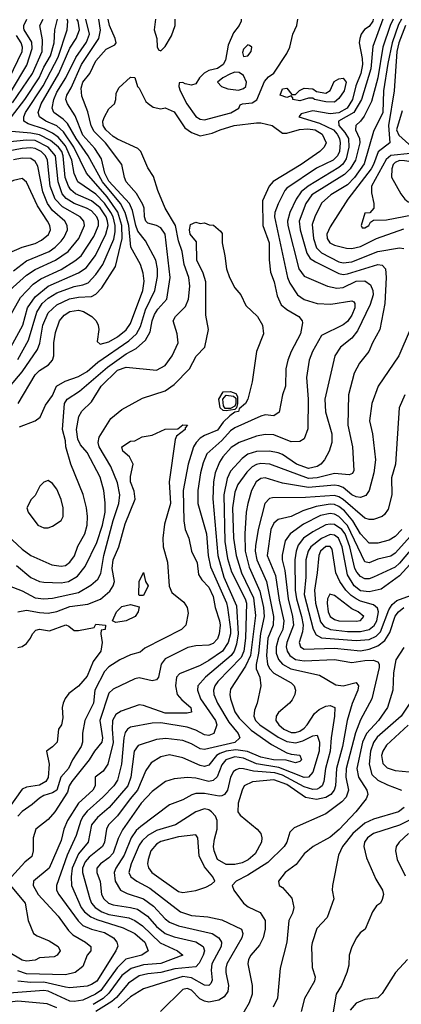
# Model space of a CAD drawing. Header units: inches. Extents: x 1793389 to 1900389, y 320802 to 470796.
# Tile 358 of 656: x 1832859 to 1834618, y 425464 to 429997. Entities that reach past the tile are written whole.
import ezdxf

# ---------------------------------------------------------------- set-up
doc = ezdxf.new("R2010")
doc.units = ezdxf.units.IN
doc.header["$MEASUREMENT"] = 0
doc.layers.add('B8432', color=7, linetype='Continuous')

msp = doc.modelspace()

# ---------------------------------------------------------------- linework, layer by layer
at = {"layer": 'B8432', "color": 2}
for points, elevation in [([(1832770, 428257.3), (1832870, 428376.4), (1832941, 428479), (1832952.1, 428507.9), (1832966, 428590), (1832990, 428648), (1833030, 428684.6), (1833088.9, 428711.1), (1833130, 428719.6), (1833190, 428722.4), (1833210, 428732.7), (1833237.3, 428762.7), (1833299.8, 428860.2), (1833331.5, 428990), (1833329.8, 429050), (1833311.5, 429111.5), (1833261.5, 429181.5), (1833166.6, 429290), (1833109, 429410), (1833061, 429481), (1833030, 429508.6), (1832979.5, 429530), (1832949.8, 429549.8), (1832943.5, 429570), (1832958.5, 429610), (1833039.8, 429750), (1833090, 429865.5), (1833119.7, 429910), (1833134.8, 429950), (1833127.6, 429990), (1833122, 430000)], 290), ([(1832802, 427622), (1832870, 427559.1), (1832910, 427530.7), (1833006.4, 427486.4), (1833050, 427480.4), (1833070, 427484.4), (1833090, 427499.1), (1833111, 427529), (1833127.1, 427572.9), (1833158.4, 427630), (1833169.5, 427670), (1833172, 427710), (1833167, 427750), (1833151.5, 427811.5), (1833095.1, 427950), (1833071.8, 428030), (1833070, 428058), (1833055.6, 428110), (1833064.7, 428230), (1833077, 428250), (1833134, 428286), (1833262.9, 428397.1), (1833350, 428458.9), (1833396.1, 428483.9), (1833438.2, 428521.8), (1833460.1, 428559.9), (1833470, 428611), (1833480.6, 428639.4), (1833495.8, 428664.2), (1833537, 428710), (1833553, 428810), (1833529.3, 429010), (1833510, 429038), (1833489.6, 429049.6), (1833450, 429060.9), (1833440.9, 429070), (1833434.5, 429090), (1833432, 429130), (1833425.6, 429145.6), (1833397.1, 429197.1), (1833349.3, 429250), (1833341.2, 429270), (1833329.3, 429330), (1833254.7, 429430), (1833202.7, 429482.7), (1833187.7, 429507.7), (1833172.6, 429572.6), (1833144.7, 429644.7), (1833142.5, 429682.5), (1833149.8, 429710), (1833181.6, 429750), (1833210, 429807.7), (1833258, 429862), (1833298, 429882), (1833302.7, 429890), (1833298.9, 429910), (1833273.1, 429970), (1833267, 430000)], 278), ([(1832806.3, 429530), (1832883.1, 429630), (1832948.7, 429730), (1832970, 429778.4), (1833000.3, 429830), (1833018.2, 429890), (1833020.5, 429950), (1833032.9, 430000)], 298), ([(1834533, 430000), (1834486.3, 429873.7), (1834477.2, 429770), (1834434.7, 429630), (1834399.6, 429570), (1834328.5, 429530), (1834330.2, 429510), (1834357.5, 429477.5), (1834373.6, 429450), (1834376.5, 429410), (1834363.8, 429356.2), (1834347.9, 429332.1), (1834330, 429316), (1834188.7, 429231.3), (1834155.8, 429204.2), (1834133.4, 429170), (1834103.7, 429110), (1834093.1, 429070), (1834095.2, 429050), (1834145.3, 428850), (1834170, 428816.3), (1834278, 428770), (1834320.7, 428760.7), (1834350, 428764.6), (1834410, 428792.6), (1834450, 428794.9), (1834475.8, 428775.8), (1834486.3, 428750), (1834487.7, 428730), (1834474.4, 428685.6), (1834416.1, 428563.9), (1834389, 428531), (1834337.3, 428490), (1834310.6, 428449.4), (1834265.5, 428250), (1834267.9, 428192.1), (1834297.1, 428090), (1834297.1, 428050), (1834285.5, 428010), (1834264, 427970), (1834247.3, 427950), (1834230, 427939.6), (1834190, 427931.3), (1834134.5, 427950), (1834070, 427994.7), (1834050, 428003), (1834010, 428009.7), (1833950, 428008.2), (1833910, 427996.3), (1833883.6, 427976.4), (1833830, 427918), (1833814.7, 427885.3), (1833799.1, 427810), (1833804.8, 427595.2), (1833817, 427517), (1833835.3, 427455.3), (1833898, 427330), (1833903.6, 427310), (1833899.7, 427150), (1833891.1, 427090), (1833879.3, 427060.7), (1833772.4, 426950), (1833758.4, 426930), (1833752.2, 426910), (1833754, 426890), (1833770.3, 426850), (1833822.8, 426762.8), (1833866.4, 426710), (1833873, 426690), (1833851, 426669), (1833710, 426637.4), (1833690, 426640.5), (1833650, 426663.6), (1833610, 426678), (1833532.3, 426687.7), (1833490, 426683.6), (1833405.2, 426654.8), (1833386, 426630), (1833371.6, 426510), (1833357.4, 426470), (1833270.4, 426370), (1833216.7, 426323.3), (1833190.4, 426290), (1833173.7, 426210), (1833130, 426156.2), (1833101.3, 426090), (1833095.6, 426050), (1833097, 426010), (1833141.7, 425910), (1833157, 425890), (1833186.6, 425866.6), (1833213.7, 425853.7), (1833335.9, 425815.9), (1833390, 425790.3), (1833435.8, 425750), (1833450.5, 425710), (1833421, 425690), (1833348.4, 425671.6), (1833308.1, 425631.9), (1833232.6, 425527.4), (1833208.2, 425510), (1833150, 425483.5), (1833110, 425476), (1833090, 425478.5), (1832990, 425523.9), (1832970, 425527.3), (1832810, 425515.6)], 282), ([(1832821.5, 429670), (1832892.1, 429787.9), (1832916.3, 429863.7), (1832914.1, 429894.1), (1832878.9, 429950), (1832878.6, 429958.6), (1832878.3, 429970), (1832891.7, 430000)], 306), ([(1832825.1, 429614.9), (1832918.2, 429750), (1832962.3, 429850), (1832964.2, 429904.2), (1832951.8, 429970), (1832967.7, 430000)], 302), ([(1834488.4, 430000), (1834486.7, 429990), (1834470, 429965.6), (1834447.4, 429952.6), (1834432.7, 429930), (1834426, 429910), (1834423, 429890), (1834437.8, 429817.8), (1834439.1, 429790), (1834431.1, 429750), (1834407.8, 429692.2), (1834392.3, 429630), (1834367.6, 429590), (1834330, 429567.5), (1834290, 429563.5), (1834210, 429576.8), (1834156, 429564), (1834144.7, 429550), (1834241.1, 429521.1), (1834304.6, 429490), (1834322.4, 429470), (1834332.3, 429450), (1834336.2, 429430), (1834333.4, 429390), (1834324.2, 429370), (1834303.8, 429350), (1834227.3, 429312.7), (1834090, 429220.7), (1834080.4, 429210), (1834050, 429149.2), (1834035.3, 429110), (1834033.1, 429090), (1834093.7, 428810), (1834104, 428784), (1834139.1, 428730), (1834170, 428708.4), (1834230.3, 428690.3), (1834293.1, 428686.9), (1834390, 428702.8), (1834398.5, 428698.5), (1834402.8, 428690), (1834403, 428670), (1834390, 428637.2), (1834370, 428607), (1834350, 428592), (1834250, 428542.7), (1834208, 428470), (1834193.4, 428430), (1834180.5, 428350), (1834188.4, 428250), (1834186.4, 428113.6), (1834170, 428068), (1834150, 428055.3), (1834110, 428053.2), (1834030, 428085.1), (1833990, 428087.3), (1833950, 428079.6), (1833870, 428049.6), (1833832.8, 428027.2), (1833795.1, 427984.9), (1833779.9, 427960.1), (1833760.3, 427910), (1833751.8, 427870), (1833748.7, 427791.3), (1833771.3, 427530), (1833800.2, 427430), (1833858.4, 427298.4), (1833866, 427170), (1833858.3, 427121.7), (1833846.7, 427090), (1833833.4, 427070), (1833715.8, 426970), (1833680.4, 426930), (1833677.6, 426910), (1833692, 426870), (1833762, 426770), (1833766.7, 426750), (1833753, 426710), (1833730, 426700.7), (1833710, 426705.1), (1833670, 426726.3), (1833630, 426740.5), (1833510, 426759.1), (1833470, 426757.6), (1833370, 426739.3), (1833356, 426730), (1833345.5, 426714.5), (1833338.7, 426690), (1833327.6, 426570), (1833310, 426496), (1833292.2, 426470), (1833242.5, 426417.5), (1833170, 426353.3), (1833151.8, 426330), (1833140.9, 426310), (1833118.6, 426241.4), (1833077.7, 426150), (1833028, 426010), (1833028.2, 425990), (1833038.4, 425970), (1833128.3, 425848.3), (1833150, 425826.7), (1833189.1, 425809.1), (1833250, 425793.7), (1833290.8, 425770), (1833306.8, 425750), (1833310.7, 425730.7), (1833302, 425710), (1833213.7, 425570), (1833190, 425554.7), (1833170, 425548), (1833090, 425539.6), (1833070, 425542), (1832970, 425566.2), (1832910, 425564.8), (1832849.8, 425569.8)], 278), ([(1832850, 428433), (1832899.1, 428520.9), (1832938.5, 428650), (1832962.6, 428690), (1832990, 428714.3), (1833030, 428739), (1833110, 428768.9), (1833150, 428776.5), (1833174, 428786), (1833210, 428823.8), (1833242, 428870), (1833293, 428987), (1833299.1, 429020.9), (1833298.6, 429050), (1833289.1, 429090), (1833279.4, 429110), (1833250, 429152), (1833210, 429194.2), (1833126.3, 429250), (1833110, 429289), (1833099.3, 429350), (1833070, 429416.8), (1833035.9, 429455.9), (1833010, 429475.3), (1832972.7, 429492.7), (1832897.4, 429517.4), (1832878.4, 429530), (1832877.4, 429550), (1832885.7, 429570), (1832966.8, 429693.2), (1833035.9, 429824.2), (1833078.3, 429950), (1833080.4, 429990), (1833076.9, 430000)], 294), ([(1832852.3, 428230), (1832930, 428362), (1832950, 428382), (1832991.3, 428408.7), (1833009.4, 428430), (1833016.2, 428450), (1833015.6, 428510), (1833023.3, 428556.7), (1833042, 428610), (1833063.7, 428636.3), (1833090, 428653.7), (1833130, 428659.5), (1833153, 428653), (1833190.8, 428630), (1833210.8, 428610), (1833220.7, 428590), (1833222.8, 428570), (1833216, 428516), (1833230, 428502.8), (1833270, 428514), (1833310, 428536.4), (1833350, 428568.4), (1833370, 428598.8), (1833425.6, 428750), (1833432.7, 428792.7), (1833427.8, 428830), (1833415.6, 428870), (1833371.5, 428950), (1833361.4, 429050), (1833344.8, 429110), (1833324.1, 429150), (1833240.7, 429250), (1833174.8, 429370), (1833119.8, 429450), (1833079.7, 429519.7), (1833059.6, 429539.6), (1833016.2, 429570), (1833008, 429590), (1833016, 429630), (1833030, 429663.8), (1833071.3, 429728.7), (1833117.5, 429822.5), (1833166.3, 429893.7), (1833179.8, 429930), (1833164, 430000)], 286), ([(1832857.5, 428122.5), (1832929.4, 428150.6), (1832952.7, 428167.3), (1832977, 428223), (1833010, 428266), (1833029, 428310), (1833067.9, 428332.1), (1833130, 428354.4), (1833170, 428377.6), (1833219.4, 428420.6), (1833362.3, 428517.7), (1833396.4, 428550), (1833415.6, 428584.4), (1833439.3, 428660.7), (1833481, 428750), (1833494.1, 428814.2), (1833494.3, 428850), (1833486, 428890), (1833438.5, 428978.5), (1833403.6, 429023.6), (1833393.6, 429050), (1833378.9, 429118.9), (1833365.3, 429150), (1833270, 429253.7), (1833251.7, 429290), (1833236, 429356), (1833204.6, 429404.6), (1833150, 429466), (1833114.8, 429554.8), (1833078.4, 429610), (1833071.8, 429630), (1833075.6, 429650), (1833096.6, 429683.4), (1833143.9, 429790), (1833223.1, 429910), (1833231.1, 429948.9), (1833223.7, 430000)], 282), ([(1834579.7, 430000), (1834566, 429970), (1834532.3, 429870), (1834509.2, 429730), (1834479.5, 429620.5), (1834447.2, 429552.8), (1834430, 429529.5), (1834407.3, 429510), (1834406.4, 429490), (1834424.2, 429450), (1834426.3, 429430), (1834406.9, 429350), (1834381.5, 429310), (1834355.4, 429284.6), (1834205.3, 429190), (1834178.3, 429150), (1834147.6, 429070), (1834151.6, 429030), (1834182.7, 428922.7), (1834197.7, 428897.7), (1834221.8, 428881.8), (1834329.1, 428829.1), (1834350, 428824.6), (1834370, 428826.5), (1834510, 428870.3), (1834530, 428867.3), (1834544.9, 428850), (1834548.2, 428810), (1834542, 428690), (1834519.1, 428570), (1834484.9, 428510), (1834467.7, 428470), (1834425.1, 428414.9), (1834400.7, 428370), (1834374, 428270), (1834370.5, 428129.5), (1834393.4, 428030), (1834398.8, 427921.2), (1834392.7, 427907.3), (1834378, 427902), (1834310, 427907.1), (1834230, 427887.7), (1834190, 427884.5), (1834011, 427951), (1833970, 427954), (1833950, 427949.7), (1833930, 427937.6), (1833906.3, 427913.7), (1833863.7, 427856.3), (1833850, 427822), (1833839, 427750), (1833844.7, 427610), (1833856.9, 427530), (1833881.3, 427450), (1833935.8, 427335.8), (1833945.9, 427254.1), (1833922.3, 427070), (1833899.2, 427020.8), (1833830, 426914), (1833826.7, 426890), (1833830.4, 426870), (1833850.4, 426810), (1833870, 426781.6), (1833925.3, 426725.3), (1834019.9, 426659.9), (1834090, 426622), (1834110, 426614.9), (1834150.4, 426610.4), (1834157.3, 426590), (1834150, 426581.2), (1834130, 426576), (1834087.1, 426587.1), (1834028.7, 426590), (1833970, 426602), (1833908.3, 426628.3), (1833855, 426635), (1833810, 426629.1), (1833780.9, 426619.1), (1833765.7, 426610), (1833730, 426565.1), (1833710, 426558.7), (1833690, 426563), (1833610, 426598.4), (1833550, 426611.8), (1833510, 426603.7), (1833464.7, 426575.3), (1833439.5, 426540.5), (1833402.3, 426450), (1833367.2, 426410), (1833310, 426331.8), (1833268.4, 426290), (1833258.4, 426270), (1833250.3, 426210), (1833240.4, 426190), (1833178.8, 426141.2), (1833160.4, 426119.6), (1833149, 426090), (1833148.9, 426070), (1833181.5, 425950), (1833190.3, 425930), (1833206.7, 425910), (1833238, 425890), (1833270, 425878), (1833362.2, 425862.2), (1833390, 425850.3), (1833425.1, 425825.1), (1833506.3, 425746.3), (1833586, 425710), (1833611, 425690), (1833510, 425651.1), (1833430, 425644.8), (1833372, 425628), (1833330, 425596.9), (1833270, 425515.4), (1833243.1, 425490), (1833196.7, 425463.3)], 286), ([(1833484.3, 430000), (1833478.8, 429950), (1833491.3, 429910), (1833492.7, 429872.7), (1833498, 429858), (1833510, 429854), (1833530, 429874), (1833558, 429922), (1833575.3, 429970), (1833575.3, 430000)], 278), ([(1833879.3, 430000), (1833878.8, 429990), (1833870.7, 429970), (1833844, 429936), (1833820.3, 429879.7), (1833808, 429810), (1833797.1, 429790), (1833770, 429772), (1833730, 429763.6), (1833708.6, 429751.4), (1833687.3, 429730), (1833670, 429702), (1833650, 429695.3), (1833621.2, 429701.2), (1833610, 429708), (1833594, 429706), (1833592, 429690), (1833598, 429670), (1833628.4, 429610), (1833670, 429550.6), (1833690, 429538.4), (1833710, 429535.8), (1833831.9, 429568.1), (1833868.7, 429590), (1833875.3, 429604.7), (1833886, 429610), (1833930, 429614.8), (1833952.3, 429627.7), (1833987.8, 429712.2), (1834006, 429734), (1834030, 429750.8), (1834090, 429840.7), (1834103.6, 429870), (1834117, 429930), (1834136, 429970), (1834141.1, 430000)], 278), ([(1834619, 430000), (1834605.4, 429974.6), (1834575.5, 429890), (1834555.1, 429795.1), (1834536.1, 429670), (1834532.2, 429570), (1834490, 429482), (1834446.8, 429333.2), (1834402.3, 429270), (1834370, 429237.4), (1834293, 429190), (1834250, 429152.3), (1834218.4, 429090), (1834206.3, 429053.7), (1834212.7, 428990), (1834226.8, 428946.8), (1834250, 428923.6), (1834330, 428882.7), (1834350, 428876.9), (1834390, 428881.5), (1834510, 428930.3), (1834610, 428947.3), (1834630, 428942.8)], 290), ([(1834637.5, 429970), (1834606.3, 429890), (1834597.4, 429850), (1834585.5, 429670), (1834558.6, 429510), (1834565.5, 429430), (1834511.2, 429388.8), (1834490.2, 429330), (1834478.6, 429310), (1834371.8, 429170), (1834290, 429044), (1834274, 429010), (1834276.3, 428990), (1834288.9, 428968.9), (1834310, 428959.1), (1834364.7, 428944.7), (1834390, 428943.1), (1834430, 428953.1), (1834502.7, 428990), (1834630, 429033.7)], 294), ([(1832810, 429726), (1832870.9, 429850), (1832872.1, 429870), (1832866, 429890), (1832844.8, 429924.8)], 310), ([(1832843.4, 427483.4), (1832910, 427428.4), (1832950, 427410.4), (1832970, 427406.7), (1833050, 427403.7), (1833084, 427410), (1833124.6, 427435.4), (1833161.1, 427478.9), (1833213.7, 427590), (1833241, 427670), (1833252.4, 427730), (1833252.7, 427772.7), (1833247.3, 427830), (1833229.6, 427890), (1833170, 428003.7), (1833139, 428039), (1833126, 428066), (1833121.1, 428110), (1833132, 428170), (1833145.4, 428194.6), (1833190, 428237.3), (1833234, 428310), (1833310, 428382.7), (1833350, 428397), (1833490, 428384), (1833530, 428404.7), (1833561.2, 428450), (1833589.2, 428510), (1833585.2, 428550), (1833566, 428610), (1833577.2, 428630), (1833623.3, 428676.7), (1833636.2, 428710), (1833642.9, 428770), (1833638.7, 428810), (1833616.9, 428870), (1833607.8, 428930), (1833590, 428979), (1833576.4, 429050), (1833529.6, 429130), (1833496.2, 429210), (1833475.6, 429275.6), (1833450, 429315.3), (1833417.2, 429390), (1833403.7, 429403.7), (1833310, 429446.3), (1833290, 429459.7), (1833255.6, 429490), (1833243.5, 429510), (1833242.4, 429530), (1833249.7, 429550.3), (1833270, 429586), (1833295.3, 429610), (1833302, 429630), (1833303.1, 429656.9), (1833316.4, 429683.6), (1833370, 429732), (1833390, 429731), (1833402, 429690), (1833410, 429682), (1833440.7, 429620.7), (1833450.6, 429610.6), (1833474, 429594), (1833510, 429586.8), (1833530, 429590.6), (1833570, 429573.4), (1833619.5, 429499.5), (1833650, 429478), (1833690, 429463), (1833746, 429474), (1833782, 429490), (1833848, 429510), (1833950, 429522.8), (1833970, 429522.8), (1834022, 429510), (1834070, 429474.8), (1834090, 429474), (1834148.1, 429491.9), (1834186.2, 429493.8), (1834221, 429490), (1834253.4, 429470), (1834270.6, 429430), (1834262.8, 429410), (1834242.8, 429390), (1834155.5, 429330), (1834027.6, 429252.4), (1834008, 429230), (1833977.5, 429162.5), (1833979.5, 429050), (1834008.8, 428970), (1834008.5, 428891.5), (1834014, 428834), (1834032.2, 428790), (1834045.3, 428725.3), (1834064.6, 428684.6), (1834090, 428663), (1834144.7, 428630), (1834161, 428610), (1834162, 428602), (1834153, 428550), (1834110, 428469), (1834094.9, 428430), (1834084.9, 428390), (1834084, 428310), (1834070.8, 428270), (1834054, 428190), (1834030, 428173.2), (1833990, 428177), (1833970, 428171.6), (1833850, 428117.6), (1833830, 428104.2), (1833790, 428058.9), (1833721.5, 427998.5), (1833703.8, 427956.2), (1833692, 427910), (1833680.3, 427830), (1833679.5, 427770), (1833720.2, 427630), (1833726.9, 427530), (1833738.2, 427478.2), (1833811.6, 427311.6), (1833817.2, 427290), (1833831.1, 427190), (1833830.9, 427169.1), (1833820.2, 427130), (1833793.4, 427090), (1833730, 427046.3), (1833690, 427022.9), (1833594.9, 426985.1), (1833582, 426970), (1833577.1, 426930), (1833584.9, 426890), (1833605.7, 426865.7), (1833647.3, 426830), (1833650, 426809.4), (1833630, 426803.6), (1833530, 426803.9), (1833430, 426839.5), (1833410, 426842), (1833326.4, 426813.6), (1833302.2, 426797.8), (1833287.2, 426770), (1833284.9, 426730), (1833290.2, 426669.8), (1833264.4, 426570), (1833242.8, 426537.2), (1833206.8, 426510), (1833207.3, 426470), (1833196.3, 426450), (1833130, 426389.6), (1833079.1, 426310), (1833062, 426270), (1833050, 426218), (1832994.4, 426090), (1832923, 426030), (1832921.6, 426010), (1832944.4, 425970), (1833036.3, 425870), (1833083, 425803), (1833103.2, 425783.2), (1833162.8, 425750), (1833186, 425730), (1833186, 425710), (1833170.4, 425689.6), (1833150, 425637.2), (1833114, 425610), (1833070, 425598.9), (1832890, 425604.8), (1832850, 425617.3)], 274), ([(1834622, 429578), (1834595.5, 429490), (1834605.6, 429465.6), (1834667, 429410)], 298), ([(1832818.4, 428490), (1832874, 428590), (1832895.1, 428670), (1832930, 428721.3), (1832989.8, 428770.2), (1833130, 428831.8), (1833164.7, 428855.3), (1833208, 428912), (1833256.4, 429010), (1833265.8, 429050), (1833263.5, 429070), (1833256.8, 429090), (1833230, 429130.9), (1833190, 429163.1), (1833115.8, 429195.8), (1833094.1, 429214.1), (1833083.5, 429230), (1833068.9, 429270), (1833059.8, 429370), (1833052.3, 429390), (1833037.2, 429410), (1833000.5, 429440.5), (1832950, 429466.6), (1832910, 429475), (1832821.8, 429481.8)], 298), ([(1832814, 428630), (1832862.5, 428717.5), (1832920.9, 428779.1), (1832956.3, 428803.7), (1833050, 428847.4), (1833113.6, 428886.4), (1833141.6, 428910), (1833201, 428999), (1833221.7, 429050), (1833221.7, 429070), (1833214.8, 429090), (1833190, 429116.4), (1833166.6, 429130), (1833109.6, 429150), (1833073, 429173), (1833054.6, 429194.6), (1833035.5, 429250), (1833023.5, 429370), (1832990.4, 429410.4), (1832930, 429440.7), (1832890, 429442.9), (1832725.1, 429425.1)], 302), ([(1832766, 428710), (1832890, 428821.3), (1832930, 428847.4), (1833024.5, 428890), (1833081.6, 428930), (1833131.3, 428990), (1833157.6, 429050), (1833154, 429070), (1833137, 429090), (1833055.7, 429135.7), (1833022.3, 429170), (1832999.3, 429230), (1832987.3, 429350), (1832977.7, 429370), (1832958, 429390), (1832930, 429403.9), (1832910, 429407.6), (1832870, 429404.5), (1832790, 429388.6)], 306), ([(1832830, 428840.3), (1832890, 428887), (1832994.5, 428930), (1833022.9, 428950), (1833050, 428977.1), (1833064.1, 428995.9), (1833078.7, 429030), (1833077.6, 429050), (1833067.3, 429070), (1833010, 429118.9), (1832986.2, 429150), (1832964.7, 429204.7), (1832942.7, 429322.7), (1832930, 429344.5), (1832910, 429357.4), (1832870, 429359.1), (1832830, 429351.1)], 310), ([(1834659.6, 429380.4), (1834570, 429371.8), (1834547.1, 429352.9), (1834480.5, 429230), (1834479.8, 429199.8), (1834491, 429150), (1834491.1, 429128.9), (1834472.7, 429107.3), (1834450, 429106), (1834432, 429050), (1834438, 429038), (1834450, 429038), (1834468, 429050), (1834475.3, 429064.7), (1834490, 429074), (1834550, 429076.3), (1834670, 429098.3)], 298), ([(1832810, 427390.7), (1832870, 427367.7), (1832930, 427335.8), (1832970, 427330.4), (1833010, 427334), (1833130, 427360.3), (1833187.2, 427392.8), (1833219.2, 427420.8), (1833233.3, 427446.7), (1833247.1, 427530), (1833289, 427691), (1833316.3, 427770), (1833319.7, 427810), (1833310, 427864), (1833279.3, 427939.3), (1833225.6, 428030), (1833220.9, 428050), (1833224.5, 428075.5), (1833279.3, 428160.7), (1833330, 428202.8), (1833424.8, 428255.2), (1833530, 428288), (1833570, 428317.1), (1833642, 428390), (1833671.5, 428448.5), (1833712.7, 428490), (1833729.2, 428570), (1833716.5, 428636.5), (1833717, 428790), (1833705.1, 428830), (1833674.5, 428890), (1833674, 428974), (1833644.5, 429010), (1833640.9, 429030), (1833646.3, 429053.7), (1833670, 429064.7), (1833690, 429058), (1833710, 429062), (1833732.7, 429052.7), (1833751.6, 429051.6), (1833783.6, 429023.6), (1833792, 429012), (1833791.3, 428970), (1833804.7, 428910), (1833811.3, 428850), (1833826, 428810), (1833850, 428762), (1833878, 428730), (1833901.4, 428681.4), (1833954.8, 428630), (1833978, 428590), (1833982, 428550), (1833950.7, 428469.3), (1833930.8, 428330), (1833910.5, 428249.5), (1833898.8, 428230), (1833870, 428205.6), (1833866.6, 428193.4), (1833850.5, 428190), (1833827.3, 428172.7), (1833796.4, 428143.6), (1833770, 428107.6), (1833710, 428082.4), (1833690, 428069.6), (1833672.4, 428050), (1833659.5, 428030), (1833635.3, 427950), (1833612, 427830), (1833614.9, 427690), (1833622, 427650), (1833638.8, 427610), (1833650.6, 427550), (1833676.7, 427496.7), (1833683.1, 427443.1), (1833698, 427418), (1833730, 427384.9), (1833750, 427341), (1833759.3, 427290), (1833780.3, 427230), (1833783.1, 427210), (1833778, 427170), (1833770, 427146), (1833750, 427124.2), (1833730, 427116.9), (1833670, 427114.3), (1833633.5, 427106.5), (1833530, 427054.5), (1833510.3, 427029.7), (1833498, 426970), (1833490, 426957.2), (1833470, 426952.3), (1833410, 426966.6), (1833390, 426962.7), (1833290, 426915.1), (1833270, 426896), (1833228.9, 426770), (1833240.3, 426690), (1833237.1, 426670), (1833203.8, 426630), (1833179.3, 426590), (1833098.4, 426490), (1833087, 426470), (1833079.4, 426440.6), (1833020.4, 426350), (1832990, 426314.5), (1832933, 426270), (1832920.3, 426230), (1832921.3, 426170), (1832915.1, 426144.9), (1832882, 426118), (1832820.7, 426050)], 270), ([(1834658, 428570), (1834606.8, 428450), (1834510.7, 428310), (1834482, 428230), (1834470.7, 428150), (1834484.9, 428090), (1834498.4, 427970), (1834490.4, 427910), (1834470, 427828.7), (1834454.2, 427805.8), (1834430, 427797), (1834410, 427799.6), (1834390, 427809.7), (1834350, 427843), (1834330, 427851.1), (1834310, 427853.7), (1834190, 427843.1), (1834070, 427863), (1833990, 427887.6), (1833970, 427885.1), (1833948.4, 427870), (1833926.7, 427830), (1833910.3, 427769.7), (1833903.1, 427730), (1833896.5, 427630), (1833898.5, 427550), (1833917, 427477), (1833965.4, 427365.4), (1833982.2, 427290), (1833986.2, 427250), (1833968.6, 427171.4), (1833959.8, 427080.2), (1833949, 427029), (1833949, 427009), (1833965.5, 426970), (1833970.8, 426930), (1833954, 426850), (1833941.3, 426818.7), (1833938.4, 426790), (1833945.3, 426770), (1833966, 426750), (1834050, 426694), (1834090, 426673.6), (1834131.7, 426668.3), (1834163.3, 426676.7), (1834210, 426700.4), (1834230, 426702.8), (1834240.3, 426670), (1834239.6, 426630), (1834210, 426532.7), (1834190.2, 426509.8), (1834170, 426508.7), (1834053.5, 426553.5), (1833950.6, 426570.6), (1833890, 426596.5), (1833850, 426602.4), (1833808.5, 426590), (1833790, 426566), (1833769, 426511), (1833750, 426493.6), (1833730, 426489.7), (1833670, 426504.7), (1833632.3, 426507.7), (1833570, 426502), (1833530.4, 426489.6), (1833470, 426443.7), (1833419.3, 426390), (1833332.5, 426267.5), (1833312.6, 426227.4), (1833290, 426159.5), (1833270, 426138.7), (1833230.5, 426110), (1833214.9, 426090), (1833214.4, 426070), (1833230.4, 426029.6), (1833236.4, 425970), (1833246, 425950), (1833267.7, 425930), (1833290, 425921.7), (1833370.2, 425910.2), (1833401.2, 425901.2), (1833448.4, 425870), (1833490, 425822.6), (1833530, 425790.3), (1833570, 425774.3), (1833671.2, 425751.2), (1833704.9, 425730), (1833710.4, 425710), (1833703.7, 425690), (1833686.6, 425653.4), (1833670, 425635.6), (1833573.6, 425626.4), (1833510, 425609.8), (1833450, 425604.8), (1833410, 425594.8), (1833359.5, 425560.5), (1833304.8, 425495.2), (1833283.6, 425476.4), (1833210.1, 425429.9)], 290), ([(1834634, 428270), (1834607.3, 428210), (1834590.6, 427950), (1834573, 427887), (1834574.4, 427810), (1834557, 427743), (1834540.9, 427719.1), (1834530, 427709.4), (1834490, 427695.1), (1834470, 427695.1), (1834450, 427702), (1834350, 427788.5), (1834330, 427800.9), (1834310, 427806.6), (1834176.6, 427796.6), (1834023.8, 427796.2), (1834010, 427792.7), (1833988.4, 427770), (1833957.4, 427650), (1833945.7, 427574.3), (1833944.7, 427550), (1833951.4, 427510), (1833995.8, 427410), (1834029.1, 427250), (1834026.5, 427210), (1834002.8, 427150), (1833996.5, 427070), (1834000.3, 427030), (1834010.2, 427010.2), (1834030, 426988.4), (1834110, 426944), (1834124, 426930), (1834130.7, 426910), (1834127.3, 426890), (1834114.6, 426865.4), (1834102.8, 426850), (1834052, 426808), (1834040.5, 426790), (1834039.3, 426770), (1834052.4, 426750), (1834075.5, 426730), (1834110, 426715.6), (1834130, 426714.6), (1834150, 426721.7), (1834170, 426735.8), (1834184.2, 426750), (1834217.7, 426802.3), (1834238.7, 426821.3), (1834270, 426836.3), (1834290, 426839.1), (1834310.6, 426830), (1834310.4, 426790.4), (1834294.3, 426690), (1834290.2, 426630), (1834269, 426550), (1834261.1, 426490), (1834252.2, 426470), (1834240, 426460), (1834230, 426454.3), (1834210, 426452.4), (1834170, 426465.6), (1834070, 426519.1), (1834035.1, 426530), (1833936.8, 426536.8), (1833890, 426548.2), (1833870, 426549.6), (1833856, 426544), (1833844.9, 426535.1), (1833830.3, 426510), (1833816.5, 426450), (1833802.8, 426430), (1833790, 426422.9), (1833777.6, 426422.4), (1833710, 426434.3), (1833670, 426433.6), (1833652, 426428), (1833610, 426404.5), (1833550, 426382.7), (1833417, 426283), (1833396, 426264), (1833372.9, 426230), (1833339.6, 426150), (1833301.3, 426090), (1833294, 426070), (1833298.4, 426030), (1833324, 425990), (1833354.3, 425974.3), (1833430, 425948.7), (1833475.5, 425915.5), (1833530, 425857.1), (1833550, 425842.4), (1833590, 425824.6), (1833746, 425790), (1833776.3, 425770), (1833788.2, 425750), (1833786.7, 425730), (1833744.9, 425650), (1833741.7, 425621.7), (1833745.5, 425574.5), (1833739.9, 425560.1), (1833730, 425549.6), (1833710, 425552), (1833650, 425586.4), (1833610, 425591.8), (1833430, 425535.1), (1833370, 425498.4), (1833312.4, 425447.6)], 294), ([(1832850, 427270.4), (1832890, 427278.7), (1832950, 427267.2), (1832990, 427265.3), (1833030, 427271.8), (1833090, 427295.6), (1833173.2, 427306.8), (1833231.1, 427328.9), (1833274.1, 427365.8), (1833289.7, 427390.3), (1833295.1, 427410), (1833285.1, 427470), (1833289.8, 427510), (1833316.3, 427570), (1833344.4, 427675.6), (1833391.6, 427790), (1833386.2, 427826.2), (1833369.6, 427870), (1833370, 427894), (1833381.2, 427950), (1833364.5, 427984.5), (1833334, 428010), (1833329.3, 428030), (1833370, 428056), (1833390, 428058), (1833423.2, 428076.8), (1833470, 428084.7), (1833528.9, 428111.1), (1833587.3, 428112.7), (1833610, 428132), (1833632, 428130), (1833622, 428118), (1833622, 428110), (1833581, 428079), (1833576, 428064), (1833548, 427870), (1833554, 427770), (1833526.2, 427673.8), (1833519.1, 427610), (1833520.7, 427570), (1833539.3, 427499.3), (1833548.3, 427388.3), (1833560.4, 427360.4), (1833614.6, 427314.6), (1833630.8, 427290), (1833636, 427264), (1833624.7, 427210), (1833604.7, 427190), (1833436, 427104), (1833414.8, 427085.2), (1833370, 427072.7), (1833321, 427050), (1833270, 427018), (1833250, 426996), (1833205.3, 426910), (1833198.7, 426850), (1833159.3, 426770), (1833148.1, 426711.9), (1833148, 426670), (1833141.6, 426650), (1833102.4, 426590), (1833083.7, 426550), (1833049.1, 426510), (1833030.2, 426450), (1833010, 426436.9), (1832970, 426424.7), (1832950, 426413), (1832916.5, 426383.5), (1832870, 426351.6), (1832850, 426329.5)], 266), ([(1834619.5, 427650), (1834590, 427617), (1834561.2, 427601.2), (1834510, 427587), (1834470, 427587.3), (1834430, 427629.6), (1834394.2, 427690), (1834355.3, 427735.3), (1834330, 427755.3), (1834310, 427764.2), (1834290, 427766.6), (1834224.6, 427755.4), (1834164.4, 427735.6), (1834110, 427709.6), (1834050, 427695.1), (1834030, 427679.3), (1834015.8, 427650), (1833998.7, 427530), (1834037.8, 427437.8), (1834055.4, 427324.6), (1834076.5, 427230), (1834071.3, 427190), (1834051.4, 427150), (1834040.2, 427110), (1834041.2, 427081.2), (1834051.3, 427051.3), (1834070.4, 427030), (1834108.4, 427008.4), (1834239.9, 426979.9), (1834315.2, 426935.2), (1834350, 426930.6), (1834410, 426944.7), (1834421, 426930), (1834418, 426910), (1834391.5, 426848.5), (1834368.8, 426770), (1834346.3, 426650), (1834318.5, 426550), (1834314.6, 426470), (1834308.5, 426450), (1834292.4, 426430), (1834270, 426416.4), (1834226.2, 426406.2), (1834176.5, 426416.5), (1834090, 426475.5), (1834030, 426497.8), (1833931.8, 426488.2), (1833894, 426470), (1833883.8, 426450), (1833866.4, 426390), (1833864, 426350), (1833875.2, 426335.2), (1833954, 426270), (1833970.6, 426250), (1833975.5, 426230), (1833973, 426210), (1833943.4, 426156.6), (1833911.2, 426128.8), (1833884.2, 426115.8), (1833850, 426108.2), (1833810, 426108.2), (1833771.1, 426131.1), (1833754.7, 426170), (1833752.8, 426190), (1833756.1, 426223.9), (1833769.6, 426270), (1833769.5, 426310), (1833760.9, 426330), (1833742.7, 426350), (1833730, 426359.5), (1833710, 426363.6), (1833670, 426349.6), (1833577.3, 426290), (1833490, 426263.5), (1833450, 426241.3), (1833423.2, 426216.8), (1833410, 426197), (1833372.2, 426110), (1833362.4, 426070), (1833370.7, 426050), (1833398.8, 426030), (1833458.6, 425998.6), (1833600.7, 425890), (1833650, 425873), (1833726.2, 425866.2), (1833790, 425853.4), (1833881, 425810), (1833887.3, 425790), (1833882, 425770), (1833813, 425650), (1833808.2, 425630), (1833808.4, 425610), (1833821.3, 425550), (1833817.7, 425522.3), (1833801.1, 425498.9), (1833776.5, 425483.5), (1833730, 425473.3), (1833710, 425477.6), (1833689.7, 425489.7), (1833650, 425529.4), (1833630, 425536.2), (1833610, 425532), (1833507.3, 425430)], 298), ([(1834660.4, 427619.6), (1834590, 427541.3), (1834570, 427526.6), (1834510, 427512.8), (1834470, 427496.2), (1834450, 427500.9), (1834370, 427668.5), (1834330, 427709.8), (1834310, 427720.9), (1834290, 427724.2), (1834245.7, 427714.3), (1834166.3, 427673.7), (1834105.5, 427630), (1834082.3, 427597.7), (1834068.8, 427531.2), (1834068.8, 427510), (1834081.3, 427461.3), (1834096.2, 427330), (1834115.8, 427250), (1834120.2, 427210), (1834090.2, 427130), (1834087.7, 427110), (1834091.8, 427090), (1834103.7, 427070), (1834130, 427051.6), (1834170, 427044.4), (1834310, 427051.7), (1834390, 427037), (1834450, 427047.2), (1834488.3, 427048.3), (1834510, 427041), (1834515.5, 427030), (1834514.9, 427014.9), (1834481.3, 426870), (1834430, 426773.2), (1834406.9, 426713.1), (1834363.6, 426550), (1834362.7, 426510), (1834374.4, 426450), (1834363.1, 426416.9), (1834343.6, 426396.4), (1834270, 426341.2), (1834123.8, 426276.2), (1834103.4, 426256.6), (1834090.6, 426210), (1834077.3, 426190), (1834002.7, 426117.3), (1833910, 426057.6), (1833856, 426030), (1833838, 426010), (1833846, 425990), (1833890.7, 425930), (1833912.1, 425912.1), (1833966.4, 425886.4), (1833990.5, 425850), (1833990.4, 425810), (1833981.6, 425770), (1833964.2, 425735.8), (1833924, 425690), (1833914, 425670), (1833910.7, 425650), (1833930.5, 425550), (1833930.4, 425510), (1833916.3, 425470), (1833871, 425390)], 302), ([(1834717.1, 427622.9), (1834610, 427494.3), (1834590, 427475.8), (1834490, 427429.7), (1834470, 427423), (1834450, 427423), (1834430, 427433.3), (1834412.7, 427452.7), (1834404.2, 427470), (1834380.3, 427570), (1834358.9, 427630), (1834344, 427650), (1834310, 427672.3), (1834290, 427675.1), (1834270, 427671.1), (1834210, 427638.9), (1834166.4, 427610), (1834142.2, 427577.8), (1834132.9, 427550), (1834127.6, 427510), (1834129.2, 427370), (1834135, 427330), (1834158.2, 427250), (1834164.7, 427210), (1834161.8, 427178.2), (1834147, 427130), (1834153.4, 427110), (1834170, 427098.4), (1834310, 427104), (1834430, 427091.4), (1834470, 427098.5), (1834510, 427114), (1834542, 427138), (1834564.9, 427175.1), (1834590, 427250.4), (1834604.7, 427270), (1834629.6, 427290)], 306), ([(1834673.2, 427506.8), (1834610, 427436.9), (1834525.1, 427374.9), (1834470, 427362.6), (1834430, 427367.3), (1834401.1, 427390), (1834370, 427440.9), (1834345, 427570), (1834328, 427610), (1834310, 427624.4), (1834290, 427626.2), (1834250, 427608.6), (1834201.1, 427570), (1834188.9, 427550), (1834178.3, 427510), (1834177.3, 427430), (1834170.2, 427350), (1834211.1, 427191.1), (1834224.9, 427164.9), (1834250, 427150.3), (1834410, 427138), (1834470, 427143.6), (1834501.4, 427158.6), (1834521.5, 427178.5), (1834560, 427280), (1834575.3, 427304.7), (1834597.3, 427322.7), (1834710, 427364.7)], 310), ([(1832850, 427106.8), (1832870, 427111), (1832890, 427124.7), (1832909.2, 427150), (1832917.2, 427170), (1832932.9, 427187.1), (1832950, 427190.7), (1832996.5, 427183.5), (1833070.7, 427210.7), (1833085.4, 427205.4), (1833110, 427184.7), (1833130, 427184.7), (1833202, 427198), (1833210, 427214), (1833254, 427210), (1833252, 427190), (1833234, 427186), (1833232, 427170), (1833238.8, 427130), (1833233.4, 427090), (1833198, 427042), (1833170, 426974), (1833130, 426929.2), (1833084.9, 426895.1), (1833067.9, 426872.1), (1833058.8, 426850), (1833054.8, 426830), (1833058, 426782), (1833050.8, 426750), (1833038, 426730), (1833031, 426670), (1833010, 426648.7), (1832982, 426630), (1832994.8, 426570), (1832990, 426508.7), (1832978.8, 426490), (1832950, 426472.3), (1832890, 426463.7), (1832870, 426454), (1832810, 426369.5)], 262), ([(1834630, 427106.6), (1834592.2, 427050), (1834581.3, 426990), (1834579.1, 426910), (1834553.4, 426830), (1834512.4, 426770), (1834456.5, 426710), (1834439, 426670), (1834412.9, 426550), (1834421.1, 426510), (1834458.4, 426450), (1834463, 426430), (1834456.3, 426410), (1834408.2, 426350), (1834331.2, 426268.8), (1834290, 426233.6), (1834211, 426190), (1834170, 426157.2), (1834132.4, 426107.6), (1834082.8, 426070), (1834052, 426030), (1834054, 426010), (1834070, 426002), (1834113.2, 425953.2), (1834122, 425910), (1834116.7, 425883.3), (1834098.8, 425850), (1834090.6, 425750.6), (1834058.8, 425630), (1834047.5, 425492.5), (1834027.3, 425450)], 306), ([(1834656.4, 426850), (1834616.4, 426790), (1834506.7, 426693.3), (1834490.2, 426669.8), (1834474.9, 426630), (1834468.9, 426570), (1834482.4, 426522.4), (1834510, 426495.8), (1834553.8, 426473.8), (1834618, 426450)], 310), ([(1834650, 426749.6), (1834550, 426657), (1834532.4, 426630), (1834527, 426610), (1834532, 426572), (1834551.8, 426551.8), (1834590, 426540.3), (1834653.9, 426533.9)], 314), ([(1834630.6, 426370), (1834604.7, 426350), (1834490, 426315.6), (1834450, 426297.6), (1834394.4, 426250), (1834346, 426190), (1834328, 426150), (1834300.7, 426010), (1834298.8, 425990), (1834306, 425950), (1834276.3, 425863.7), (1834227.7, 425812.3), (1834207.3, 425747.3), (1834204, 425730), (1834206.4, 425633.6), (1834220.7, 425590), (1834217.3, 425570), (1834170.7, 425490), (1834156, 425430)], 310), ([(1834652.7, 426310), (1834610, 426288.4), (1834490, 426249.6), (1834462, 426230), (1834448, 426210), (1834444.9, 426190), (1834457.5, 426137.5), (1834499.8, 426039.8), (1834531, 425990), (1834536, 425970), (1834530, 425946), (1834522, 425930), (1834503.5, 425916.5), (1834484.7, 425890), (1834451, 425810), (1834427.9, 425792.1), (1834411, 425770), (1834390, 425728), (1834377.3, 425690), (1834375.3, 425644.7), (1834366.8, 425610), (1834342, 425550), (1834318, 425510), (1834300.4, 425410)], 314), ([(1834650.2, 426249.8), (1834607.3, 426210), (1834594, 426190), (1834590.7, 426170), (1834599.1, 426130), (1834635.1, 426055.1)], 318), ([(1832816.3, 426010), (1832884, 425930), (1832898, 425850), (1832923, 425790), (1832938.7, 425778.7), (1832995.3, 425755.3), (1833036, 425730), (1833046, 425710), (1833031.3, 425690), (1833017.1, 425682.9), (1832950, 425677), (1832930, 425666.6), (1832890, 425662), (1832870, 425667.3), (1832806.1, 425706.1)], 270), ([(1834646, 425670), (1834590.5, 425609.5), (1834530, 425514), (1834510, 425494), (1834450, 425486.6), (1834410, 425469.4), (1834382.5, 425437.5)], 318), ([(1833030, 425447.1), (1832985.6, 425465.6), (1832850, 425478.5), (1832790, 425470.8), (1832710, 425444.1)], 286)]:
    msp.add_lwpolyline(points, dxfattribs=dict(at, elevation=elevation))
for points, elevation in [([(1833910, 429881.2), (1833890, 429862), (1833885.5, 429845.5), (1833890, 429826.8), (1833910, 429831), (1833925.2, 429850), (1833928.7, 429870), (1833918, 429878)], 282), ([(1833850, 429755.1), (1833830, 429747.1), (1833795.5, 429730), (1833770.4, 429710), (1833788.4, 429690), (1833818, 429678), (1833867.6, 429672.4), (1833890, 429679.5), (1833901.3, 429690), (1833903.5, 429710), (1833890, 429739.3), (1833870, 429754.5)], 282), ([(1834310, 429617.2), (1834270, 429619.5), (1834218, 429630), (1834210, 429635.3), (1834190, 429635.3), (1834150, 429623.7), (1834118, 429630), (1834118, 429638), (1834110, 429646), (1834090, 429639), (1834059, 429650), (1834070, 429678), (1834090, 429682), (1834112.7, 429652.7), (1834130, 429652), (1834148.9, 429671.1), (1834170, 429682), (1834210, 429678), (1834226.4, 429666.4), (1834270, 429659.1), (1834289.6, 429670.4), (1834308, 429712), (1834330, 429724.4), (1834350, 429727.3), (1834363, 429710), (1834354, 429670), (1834330, 429634)], 274), ([(1834610, 429348), (1834590, 429339.2), (1834580.8, 429330), (1834573.8, 429310), (1834571.8, 429271.8), (1834615.1, 429195.1), (1834633.4, 429170), (1834650, 429158.4), (1834670, 429156.5), (1834710, 429164.9), (1834750, 429177.4), (1834769, 429191), (1834823.7, 429250), (1834826.6, 429270), (1834798, 429298), (1834714.5, 429334.5), (1834632.2, 429347.8)], 302), ([(1832870, 429265.2), (1832830, 429256), (1832810, 429245.2), (1832794.8, 429230), (1832730, 429154), (1832713.2, 429126.8), (1832700.7, 429090), (1832703.5, 429023.5), (1832711, 428990), (1832746, 428930), (1832770, 428918.8), (1832810, 428924), (1832869.7, 428950.3), (1832930, 428967), (1832958.8, 428981.2), (1832992.2, 429007.8), (1833000.7, 429030), (1832997.6, 429050), (1832987.6, 429070), (1832940.3, 429140.3), (1832890, 429249)], 314), ([(1833810, 428195.6), (1833797.3, 428197.3), (1833783.5, 428210), (1833776.8, 428250), (1833796.3, 428283.7), (1833830, 428285.6), (1833855.6, 428275.6), (1833862.5, 428262.5), (1833863.3, 428230), (1833858.4, 428210), (1833850, 428201.9)], 266), ([(1833806.4, 428206.4), (1833798.6, 428218.6), (1833794.7, 428250), (1833810, 428268.4), (1833843.8, 428263.8), (1833854.9, 428254.9), (1833854.9, 428230), (1833850, 428217.1), (1833830, 428206.9)], 262), ([(1832990, 427875.3), (1832970, 427868), (1832952, 427850), (1832930, 427806), (1832911.6, 427788.4), (1832892, 427750), (1832898, 427730), (1832942, 427670), (1832970, 427658), (1832990, 427658), (1833010, 427664.7), (1833050, 427692), (1833059, 427710), (1833059.3, 427750), (1833050, 427788), (1833030, 427835.3), (1833010, 427862)], 282), ([(1834290, 427571.3), (1834270, 427571.1), (1834245.7, 427550), (1834237, 427530), (1834230.4, 427450), (1834216.9, 427370), (1834221.5, 427310), (1834245.4, 427225.4), (1834262.7, 427202.7), (1834291.3, 427190), (1834370, 427179.7), (1834430, 427180.2), (1834470, 427189.1), (1834492.7, 427207.3), (1834505.3, 427230), (1834512.1, 427270), (1834507.2, 427287.2), (1834490, 427303), (1834430, 427320.4), (1834410, 427330.9), (1834386.3, 427346.3), (1834362.6, 427370), (1834334, 427410), (1834315.8, 427450), (1834298.5, 427558.5)], 314), ([(1833410, 427346), (1833408, 427350), (1833409, 427410), (1833430, 427451.3), (1833438, 427410), (1833450.8, 427390), (1833430, 427346)], 262), ([(1834288.6, 427351.4), (1834278, 427330), (1834275.8, 427310), (1834280.3, 427270), (1834290.5, 427250), (1834310, 427235.8), (1834330, 427229), (1834410, 427227.2), (1834430, 427231), (1834445.2, 427250), (1834419, 427270), (1834390, 427284.5), (1834310, 427346.6)], 318), ([(1833302, 427222), (1833286, 427230), (1833305.2, 427270), (1833330, 427294.8), (1833370, 427304.7), (1833410, 427294), (1833404.7, 427270), (1833391, 427250), (1833350, 427229.3)], 262), ([(1833670, 426244), (1833590, 426234.3), (1833510, 426212.8), (1833490, 426201.6), (1833463.1, 426170), (1833450.4, 426130), (1833448.4, 426110), (1833452.3, 426092.3), (1833467.7, 426070), (1833590, 425983), (1833610, 425979.1), (1833670, 425988.2), (1833716.2, 426003.8), (1833743.1, 426016.9), (1833758, 426030), (1833748.7, 426050), (1833710, 426097.2), (1833686.7, 426146.7), (1833679.3, 426230)], 302)]:
    msp.add_lwpolyline(points, close=True, dxfattribs=dict(at, elevation=elevation))

doc.saveas('drawing.dxf')
